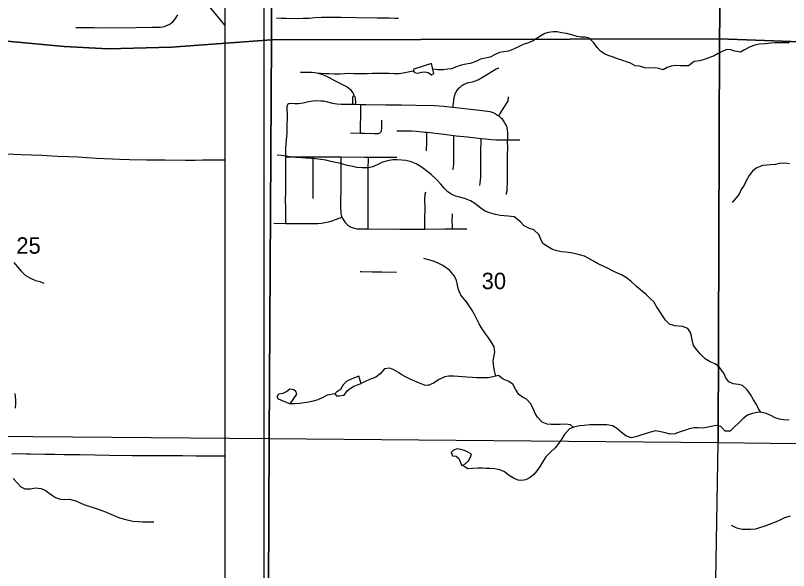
# Model space of a CAD drawing. Extents: x 0 to 34, y 0 to 22.
# Drawn here: x 11.007 to 12.978, y 14.728 to 16.145 of the extents above; entities that cross this region are included whole.
import ezdxf

# ---------------------------------------------------------------- set-up
doc = ezdxf.new("R2010")
doc.units = 0
for name, color, linetype in [('Default', 7, 'Continuous'), ('GM_X_City_Street', 7, 'Continuous'), ('GM_X_County_Road', 7, 'Continuous'), ('GM_X_Minor_Lake', 7, 'Continuous'), ('GM_X_Minor_River', 7, 'Continuous'), ('GM_X_Section', 7, 'Continuous'), ('GM_X_Section_Text', 7, 'Continuous'), ('GM_X_Township_Road', 7, 'Continuous'), ('SH_Data', 7, 'Continuous')]:
    doc.layers.add(name, color=color, linetype=linetype)

msp = doc.modelspace()

# ---------------------------------------------------------------- linework, layer by layer
at = {"layer": 'Default'}
for points in [[(10.6411, 14.1), (11.6495, 14.1), (11.6541, 15.0645), (10.6501, 15.0726)], [(11.6495, 14.1), (12.7822, 14.1), (12.7986, 15.0544), (11.6541, 15.0645)]]:
    msp.add_lwpolyline(points, close=True, dxfattribs=at)
at = {"layer": 'GM_X_City_Street'}
for points in [[(11.1604, 16.1143), (11.189, 16.1139), (11.2071, 16.1136), (11.2276, 16.1133), (11.2562, 16.1135), (11.2991, 16.1133), (11.314, 16.1135), (11.3551, 16.1146), (11.3768, 16.115), (11.3823, 16.1156), (11.387, 16.1167), (11.3921, 16.1186), (11.3987, 16.1218), (11.4034, 16.1247), (11.4076, 16.1283), (11.4128, 16.1342), (11.4168, 16.1397), (11.4208, 16.1466)], [(11.6725, 16.1388), (11.6847, 16.1381), (11.6971, 16.1377), (11.7219, 16.1372), (11.7405, 16.1375), (11.756, 16.1381), (11.7714, 16.1393), (11.7869, 16.14), (11.8024, 16.1403), (11.8364, 16.1403), (11.8767, 16.1396), (11.9294, 16.1388), (11.9604, 16.1383), (11.9742, 16.138), (11.9797, 16.1378), (11.9816, 16.1377), (11.9837, 16.1375)], [(12.1225, 15.9106), (12.1235, 15.9193), (12.1247, 15.9292), (12.1257, 15.9353), (12.1271, 15.9414), (12.1282, 15.9443), (12.1294, 15.9472), (12.1309, 15.9499), (12.1344, 15.955), (12.1384, 15.9598), (12.1406, 15.962), (12.143, 15.964), (12.1454, 15.9659), (12.1481, 15.9676), (12.1508, 15.9691), (12.1536, 15.9704), (12.1566, 15.9715), (12.1599, 15.9724), (12.1633, 15.9732), (12.1719, 15.9754), (12.1766, 15.9768), (12.1808, 15.9781), (12.1823, 15.9786), (12.1837, 15.9792), (12.1863, 15.9805), (12.1893, 15.9823), (12.2059, 15.9922), (12.2262, 16.0044), (12.2327, 16.0084), (12.2354, 16.0096), (12.2369, 16.0101), (12.2377, 16.0102), (12.2398, 16.0101)], [(11.7333, 16.0002), (11.7445, 16), (11.7619, 15.9996), (11.7704, 15.9989), (11.7777, 15.9976), (11.7848, 15.9956), (11.7922, 15.9928), (11.8063, 15.9862), (11.8207, 15.9789), (11.8445, 15.9668), (11.8526, 15.9624), (11.857, 15.9592), (11.861, 15.9555), (11.864, 15.9517), (11.8669, 15.947), (11.8677, 15.9454), (11.8686, 15.9434), (11.8692, 15.9416), (11.8696, 15.9397)], [(11.8696, 15.9397), (11.8686, 15.9391), (11.8678, 15.9386), (11.8671, 15.9379), (11.8667, 15.9372), (11.8665, 15.9364), (11.8663, 15.9354), (11.8661, 15.9335), (11.8661, 15.9265), (11.8661, 15.9181)], [(11.8696, 15.9397), (11.8705, 15.9391), (11.8715, 15.9383), (11.8725, 15.9371), (11.8731, 15.935), (11.8734, 15.9325), (11.8737, 15.9234), (11.8738, 15.918)], [(12.2392, 15.8884), (12.243, 15.8944), (12.2607, 15.9224), (12.262, 15.9252), (12.263, 15.9279), (12.2636, 15.9309), (12.2639, 15.9339), (12.264, 15.937)], [(11.6959, 15.614), (11.6958, 15.6196), (11.6958, 15.6352), (11.6958, 15.6507), (11.6957, 15.6787), (11.6959, 15.688), (11.6958, 15.7222), (11.6959, 15.7284), (11.696, 15.7346), (11.6959, 15.7563), (11.6959, 15.7594), (11.6959, 15.7687), (11.6959, 15.7749), (11.696, 15.7838), (11.6962, 15.8053), (11.6968, 15.817), (11.6988, 15.8355), (11.6995, 15.843), (11.6997, 15.8455), (11.6997, 15.8492), (11.6998, 15.861), (11.7001, 15.8866), (11.6999, 15.9117), (11.7, 15.9139), (11.7003, 15.9158), (11.7009, 15.9175), (11.7019, 15.9188)], [(11.7019, 15.9188), (11.7035, 15.9197), (11.7056, 15.9202), (11.7089, 15.9204), (11.7186, 15.9201), (11.7282, 15.9201), (11.7338, 15.9206), (11.7406, 15.9217), (11.751, 15.9241), (11.76, 15.9263), (11.7648, 15.927), (11.7722, 15.9273), (11.7852, 15.927), (11.7925, 15.9264), (11.7992, 15.9253), (11.8148, 15.9211), (11.8203, 15.9199), (11.8259, 15.9191), (11.8378, 15.9185), (11.8626, 15.9182), (11.8661, 15.9181), (11.8738, 15.918), (11.8876, 15.9178), (11.8999, 15.9176), (11.9515, 15.9168), (11.9801, 15.9162)], [(11.8868, 15.8441), (11.8868, 15.8456), (11.8868, 15.8611), (11.8873, 15.8909), (11.8875, 15.9096), (11.8876, 15.9178)], [(11.9801, 15.9162), (11.9833, 15.9162), (11.9916, 15.9163), (12.0278, 15.9157), (12.0747, 15.9149), (12.0871, 15.9144), (12.0994, 15.9133), (12.1225, 15.9106), (12.1825, 15.9037), (12.2102, 15.9006), (12.2164, 15.8995), (12.2224, 15.8977), (12.2253, 15.8966), (12.231, 15.8938), (12.2363, 15.8905), (12.2392, 15.8884), (12.2437, 15.8846), (12.2459, 15.8824), (12.2499, 15.8775), (12.2534, 15.8723), (12.2564, 15.8668), (12.2577, 15.8639), (12.2588, 15.861), (12.2597, 15.8579), (12.2609, 15.8518), (12.2616, 15.8455), (12.2619, 15.8298), (12.2619, 15.8275)], [(11.8607, 15.8447), (11.8868, 15.8441), (11.8967, 15.8439), (11.9215, 15.8435), (11.9296, 15.8434), (11.9327, 15.8438), (11.9356, 15.8448), (11.9376, 15.8462), (11.9388, 15.8476), (11.9398, 15.8492), (11.9405, 15.8515), (11.941, 15.8559), (11.9412, 15.8733), (11.9413, 15.8776)], [(11.9794, 15.8501), (11.9833, 15.8501), (11.9886, 15.8502), (12.0166, 15.8498), (12.0291, 15.8492), (12.0508, 15.8472), (12.0563, 15.8466), (12.1003, 15.8413), (12.1246, 15.8386), (12.131, 15.8378), (12.1591, 15.8347), (12.194, 15.8307), (12.2055, 15.8294), (12.221, 15.828), (12.2334, 15.8275), (12.2619, 15.8275), (12.2926, 15.8271)], [(12.055, 15.7995), (12.0559, 15.8219), (12.0562, 15.8411), (12.0563, 15.8466)], [(12.1218, 15.7516), (12.1226, 15.7545), (12.1234, 15.7577), (12.124, 15.7607), (12.1243, 15.7639), (12.1247, 15.7733), (12.1246, 15.8236), (12.1246, 15.833), (12.1246, 15.8386)], [(12.1906, 15.7111), (12.192, 15.7172), (12.1928, 15.7234), (12.1932, 15.7327), (12.1935, 15.7982), (12.194, 15.8255), (12.194, 15.8307)], [(12.2586, 15.6881), (12.2593, 15.6912), (12.2604, 15.6974), (12.261, 15.7036), (12.2616, 15.7161), (12.2617, 15.7286), (12.2616, 15.7567), (12.2617, 15.7691), (12.2617, 15.7785), (12.2618, 15.791), (12.262, 15.8034), (12.2619, 15.8275)], [(11.696, 15.7838), (11.7111, 15.7838), (11.7298, 15.7838), (11.7605, 15.7838), (11.7662, 15.7838), (11.7822, 15.7838), (11.8288, 15.7835), (11.8364, 15.7835), (11.897, 15.7834), (11.9066, 15.7833), (11.9773, 15.783), (11.979, 15.783)], [(11.7656, 15.6778), (11.7658, 15.6874), (11.766, 15.7025), (11.7662, 15.7611), (11.7662, 15.777), (11.7662, 15.7838)], [(11.8364, 15.7835), (11.8363, 15.7747), (11.8362, 15.7437), (11.8362, 15.7157), (11.8362, 15.6939), (11.8359, 15.6784), (11.836, 15.6598), (11.8359, 15.6504), (11.8361, 15.6442), (11.8367, 15.6394), (11.8373, 15.6361), (11.8384, 15.6321), (11.8391, 15.6302), (11.8395, 15.6292), (11.841, 15.6264), (11.8442, 15.6211), (11.8478, 15.616), (11.8499, 15.6137), (11.8545, 15.6095), (11.857, 15.6077), (11.8596, 15.6061), (11.8624, 15.6046), (11.8652, 15.6033), (11.8681, 15.6023), (11.8711, 15.6015), (11.8773, 15.6005), (11.8835, 15.6), (11.9059, 15.5999), (11.9674, 15.5997), (11.9783, 15.5998)], [(11.9059, 15.5999), (11.9059, 15.6072), (11.9059, 15.6511), (11.9061, 15.6918), (11.9063, 15.7199), (11.9065, 15.7573), (11.9066, 15.776), (11.9066, 15.7833)], [(12.051, 15.5995), (12.051, 15.6055), (12.051, 15.6086), (12.0511, 15.6208), (12.051, 15.63), (12.0512, 15.6485), (12.051, 15.6792), (12.0512, 15.6837), (12.0518, 15.6883), (12.0529, 15.6944)], [(12.121, 15.6), (12.1209, 15.607), (12.1207, 15.6195), (12.1211, 15.6382)], [(11.6659, 15.6142), (11.6959, 15.614), (11.7651, 15.6136), (11.7775, 15.614), (11.7868, 15.6148), (11.796, 15.6164), (11.805, 15.6184), (11.814, 15.6209), (11.8228, 15.6238), (11.8344, 15.6284), (11.8391, 15.6302)], [(11.9783, 15.5998), (11.9873, 15.5997), (12.0169, 15.5995), (12.051, 15.5995), (12.1014, 15.5999), (12.121, 15.6), (12.1264, 15.6), (12.1452, 15.6), (12.1577, 15.6005)], [(11.8858, 15.4909), (11.8889, 15.4909), (11.9168, 15.4907), (11.9409, 15.4904), (11.9781, 15.4899)]]:
    msp.add_lwpolyline(points, dxfattribs=at)
at = {"layer": 'GM_X_County_Road'}
for points in [[(11.5404, 16.1199), (11.5294, 16.1331), (11.4919, 16.1788), (11.4844, 16.1888), (11.4774, 16.1991), (11.4709, 16.2098), (11.4453, 16.256), (11.4364, 16.2724), (11.4089, 16.3247), (11.3927, 16.3548), (11.377, 16.3851), (11.3641, 16.41), (11.3482, 16.4402), (11.3171, 16.4976), (11.3009, 16.5277), (11.2877, 16.5524), (11.273, 16.5798), (11.2597, 16.6043), (11.2471, 16.6293), (11.2378, 16.649), (11.2291, 16.669), (11.2187, 16.695), (11.2041, 16.7327)], [(10.9974, 15.0262), (11.0223, 15.0265), (11.0347, 15.0263), (11.044, 15.0259), (11.0813, 15.0253), (11.1062, 15.025), (11.131, 15.0244), (11.1715, 15.0242), (11.2461, 15.0229), (11.3051, 15.0221), (11.3393, 15.0219), (11.3797, 15.0218), (11.4326, 15.0214), (11.4668, 15.0213), (11.5165, 15.021), (11.5404, 15.021)]]:
    msp.add_lwpolyline(points, dxfattribs=at)
at = {"layer": 'GM_X_Minor_Lake'}
for points in [[(12.0674, 16.0219), (12.0225, 16.0073), (12.0206, 16.0042), (12.024, 15.9993), (12.0324, 15.9974), (12.0419, 15.9996), (12.0487, 16.0007), (12.0593, 15.9988), (12.0681, 15.9927), (12.0734, 15.9961)], [(12.0734, 15.9961), (12.0674, 16.0219)], [(11.882, 15.2242), (11.8717, 15.22), (11.8641, 15.217), (11.852, 15.2114), (11.8424, 15.2023), (11.8356, 15.1905), (11.8253, 15.183), (11.8211, 15.1788), (11.8253, 15.1742), (11.8325, 15.1742), (11.845, 15.1757), (11.8523, 15.1867), (11.8603, 15.1927), (11.8698, 15.1984), (11.8789, 15.2018), (11.888, 15.2055)], [(11.888, 15.2055), (11.882, 15.2242)], [(11.7246, 15.1784), (11.722, 15.1848), (11.7163, 15.189), (11.7064, 15.191), (11.6984, 15.1853), (11.6885, 15.1796), (11.6779, 15.1785), (11.6733, 15.1706), (11.6763, 15.166), (11.707, 15.1533)], [(11.707, 15.1533), (11.7246, 15.1784)], [(12.1473, 14.9975), (12.1537, 15.0009), (12.1617, 15.0085), (12.1675, 15.0176), (12.1694, 15.0252), (12.1607, 15.0302), (12.1519, 15.0344), (12.1421, 15.0375), (12.1333, 15.0386), (12.1234, 15.0352), (12.1181, 15.0296), (12.1211, 15.0212), (12.131, 15.0204), (12.1374, 15.0143), (12.1401, 15.0082), (12.1416, 15.0036)], [(12.1416, 15.0036), (12.144, 14.9975), (12.1458, 14.9972), (12.1473, 14.9975)]]:
    msp.add_lwpolyline(points, dxfattribs=at)
at = {"layer": 'GM_X_Minor_River'}
for points in [[(12.9804, 16.0746), (12.9591, 16.0747), (12.9443, 16.0744), (12.9337, 16.0737), (12.9189, 16.0722), (12.9041, 16.0715), (12.8923, 16.0692), (12.8801, 16.0647), (12.8656, 16.0572), (12.8554, 16.0511), (12.8409, 16.0538), (12.8314, 16.0569), (12.8208, 16.0581), (12.8086, 16.0528), (12.7984, 16.0475), (12.7889, 16.0419), (12.766, 16.0328), (12.7523, 16.0291), (12.7379, 16.0268), (12.7227, 16.0159), (12.7128, 16.0159), (12.7022, 16.0163), (12.6908, 16.0167), (12.679, 16.0156), (12.6691, 16.0115), (12.6588, 16.0058), (12.6478, 16.0089), (12.6379, 16.0108), (12.6246, 16.0101), (12.6117, 16.0109), (12.5981, 16.0155), (12.5871, 16.0163), (12.5749, 16.0225), (12.565, 16.0267), (12.5556, 16.0294), (12.5419, 16.0336), (12.5317, 16.0378), (12.518, 16.0428), (12.5085, 16.047), (12.499, 16.0535), (12.4903, 16.063), (12.482, 16.0745), (12.4699, 16.0863), (12.4596, 16.089), (12.4497, 16.0894), (12.4391, 16.0913), (12.4281, 16.094), (12.4118, 16.0983), (12.3996, 16.1006), (12.3882, 16.1025), (12.3776, 16.1029), (12.3662, 16.1015), (12.3563, 16.0988), (12.3464, 16.0928), (12.3346, 16.0849), (12.3251, 16.0788), (12.3129, 16.0743), (12.303, 16.0713), (12.2894, 16.0649), (12.2768, 16.0585), (12.2643, 16.0536), (12.2509, 16.0517), (12.2407, 16.0498), (12.2297, 16.0449), (12.2175, 16.0381), (12.1928, 16.0333), (12.1806, 16.0272), (12.1661, 16.0224), (12.1555, 16.0205), (12.1445, 16.0179), (12.1335, 16.0145), (12.1186, 16.0088), (12.1091, 16.0074), (12.0985, 16.0059), (12.084, 16.0055)], [(12.0213, 16.0027), (11.9955, 15.9971), (11.9852, 15.996), (11.9723, 15.9957), (11.9587, 15.9961), (11.9176, 15.9962), (11.9032, 15.9959), (11.891, 15.996), (11.88, 15.9956), (11.8694, 15.996), (11.8565, 15.9965), (11.8462, 15.9957), (11.8348, 15.995), (11.8192, 15.9951), (11.8067, 15.9955), (11.7972, 15.9959), (11.785, 15.9963), (11.7744, 15.9975)], [(12.084, 16.0055), (12.0708, 16.0072)], [(11.8228, 15.7693), (11.811, 15.772), (11.7985, 15.7751), (11.7856, 15.7774), (11.7708, 15.779), (11.7605, 15.7794), (11.7468, 15.7806), (11.7362, 15.781), (11.7221, 15.7822), (11.7126, 15.7834), (11.7009, 15.7849), (11.6842, 15.7873), (11.6743, 15.7885)], [(12.9078, 15.1325), (12.9014, 15.1408), (12.8961, 15.1515), (12.8885, 15.1641), (12.881, 15.1774), (12.873, 15.1896), (12.8609, 15.2003), (12.8503, 15.203), (12.8366, 15.2045), (12.8256, 15.2099), (12.818, 15.2198), (12.8131, 15.232), (12.8018, 15.2465), (12.7912, 15.2556), (12.7783, 15.261), (12.7654, 15.2682), (12.7529, 15.2812), (12.7442, 15.2915), (12.7362, 15.3025), (12.7325, 15.3166), (12.731, 15.3261), (12.7283, 15.3356), (12.7211, 15.3455), (12.7082, 15.3513), (12.698, 15.3521), (12.6881, 15.3529), (12.6744, 15.3571), (12.6646, 15.367), (12.6578, 15.3769), (12.6517, 15.3864), (12.6411, 15.4024), (12.6347, 15.4135), (12.6245, 15.423), (12.615, 15.4325), (12.6055, 15.4402), (12.5904, 15.4531), (12.576, 15.4669), (12.5654, 15.4749), (12.5525, 15.4825), (12.5403, 15.4879), (12.5309, 15.4921), (12.5168, 15.5001), (12.507, 15.504), (12.491, 15.5116), (12.4804, 15.5174), (12.4675, 15.525), (12.4576, 15.5304), (12.4455, 15.5342), (12.4352, 15.5365), (12.4231, 15.5385), (12.4098, 15.5404), (12.3992, 15.5416), (12.387, 15.5443), (12.3764, 15.5474), (12.3631, 15.555), (12.3514, 15.563), (12.3465, 15.5741), (12.3416, 15.5859), (12.329, 15.5973), (12.318, 15.6008), (12.304, 15.6077), (12.2949, 15.618), (12.2782, 15.6309), (12.263, 15.6329), (12.2528, 15.6337), (12.2429, 15.6341), (12.2308, 15.6364), (12.2129, 15.6418), (12.2027, 15.6464), (12.1932, 15.6525), (12.178, 15.6651), (12.1674, 15.6716), (12.1545, 15.6766), (12.1397, 15.6808), (12.1291, 15.6835), (12.1192, 15.6877), (12.1094, 15.6942), (12.1003, 15.7038), (12.0912, 15.714), (12.0802, 15.7259), (12.067, 15.7392), (12.0518, 15.751), (12.0412, 15.7583), (12.0287, 15.7659), (12.0161, 15.7713), (12.0021, 15.7744), (11.9918, 15.7756), (11.9797, 15.7764), (11.969, 15.7764), (11.9557, 15.7738), (11.9428, 15.77), (11.9325, 15.7651), (11.9177, 15.7583), (11.9059, 15.7557), (11.8911, 15.7554), (11.8771, 15.757), (11.8668, 15.7589), (11.8535, 15.762), (11.8418, 15.7651), (11.8323, 15.7674), (11.8228, 15.7693)], [(12.9807, 15.7664), (12.9697, 15.7676), (12.9545, 15.7665), (12.9446, 15.7647), (12.9324, 15.7632), (12.9225, 15.7625), (12.9119, 15.7614), (12.8959, 15.7553), (12.886, 15.7474), (12.878, 15.7364), (12.8704, 15.7224), (12.8654, 15.7117), (12.8578, 15.7004), (12.852, 15.689), (12.8448, 15.6791), (12.8345, 15.6674)], [(12.2319, 15.2243), (12.2281, 15.2378), (12.2266, 15.2473), (12.2248, 15.2621), (12.2263, 15.2728), (12.229, 15.2853), (12.2271, 15.2994), (12.22, 15.3119), (12.2116, 15.3245), (12.2037, 15.3348), (12.1954, 15.3474), (12.1889, 15.358), (12.1825, 15.3713), (12.1776, 15.3816), (12.1708, 15.3934), (12.1636, 15.4037), (12.1572, 15.414), (12.1424, 15.4311), (12.1368, 15.4452), (12.1341, 15.4566), (12.1311, 15.4684), (12.1266, 15.4798), (12.1137, 15.4947), (12.0963, 15.5062), (12.0845, 15.5127), (12.0732, 15.518), (12.0603, 15.5207), (12.0485, 15.5242)], [(11.0023, 15.5144), (11.011, 15.5038), (11.0212, 15.4919), (11.0318, 15.482), (11.0447, 15.4744), (11.058, 15.4686), (11.0686, 15.4655), (11.0788, 15.4617)], [(12.4295, 15.0936), (12.4222, 15.1003), (12.4097, 15.1015), (12.396, 15.1008), (12.3728, 15.1009), (12.363, 15.1021), (12.3501, 15.107), (12.3383, 15.1192), (12.3323, 15.1288), (12.327, 15.1417), (12.3202, 15.1546), (12.3103, 15.1653), (12.3001, 15.1707), (12.2906, 15.1772), (12.2819, 15.1913), (12.2751, 15.2042), (12.2634, 15.2118), (12.2508, 15.2168), (12.2387, 15.226), (12.2129, 15.2196), (12.1996, 15.2197), (12.1836, 15.2201), (12.1715, 15.2205), (12.1574, 15.2213), (12.1468, 15.2225), (12.1247, 15.2241), (12.1114, 15.2241), (12.1019, 15.2223), (12.0871, 15.2155), (12.073, 15.206), (12.0593, 15.2), (12.0495, 15.2016), (12.0369, 15.2065), (12.013, 15.2169), (12.0013, 15.2226), (11.9918, 15.228), (11.9816, 15.2345), (11.9698, 15.2414), (11.9603, 15.2448), (11.9478, 15.243), (11.9371, 15.2301), (11.9253, 15.2214), (11.915, 15.2172), (11.9017, 15.2123), (11.888, 15.2055)], [(11.0053, 15.1801), (11.0068, 15.1637), (11.0071, 15.1542), (11.0059, 15.1428)], [(11.8211, 15.1788), (11.8013, 15.1754), (11.7903, 15.1694), (11.7777, 15.1634), (11.7663, 15.1604), (11.7549, 15.1581), (11.7431, 15.1559), (11.7317, 15.1544), (11.7192, 15.1533), (11.707, 15.1533)], [(12.9796, 15.1117), (12.9651, 15.1129), (12.9549, 15.1141), (12.9439, 15.1183), (12.9329, 15.124), (12.9211, 15.1286), (12.9078, 15.1325), (12.8972, 15.1317), (12.8862, 15.1291), (12.8736, 15.1246), (12.8618, 15.1151), (12.8523, 15.1061), (12.8389, 15.0928), (12.829, 15.0841), (12.8165, 15.0841), (12.8055, 15.0956), (12.793, 15.0983), (12.7812, 15.096), (12.769, 15.093), (12.7592, 15.0916), (12.7478, 15.092), (12.7379, 15.0924), (12.725, 15.0902), (12.7151, 15.0864), (12.7021, 15.0819), (12.6885, 15.0774), (12.6767, 15.0759), (12.6634, 15.0794), (12.6528, 15.0824), (12.6387, 15.0844), (12.6258, 15.0814), (12.6148, 15.078), (12.6018, 15.0735), (12.5885, 15.0694), (12.5771, 15.0671), (12.5635, 15.0721), (12.5513, 15.0813), (12.5392, 15.0912), (12.5293, 15.0977), (12.5145, 15.1004), (12.499, 15.1004), (12.4853, 15.1001), (12.4712, 15.1002), (12.4568, 15.0987), (12.4458, 15.0972), (12.4328, 15.095), (12.4195, 15.0897), (12.4062, 15.0742), (12.4001, 15.0643), (12.3925, 15.0533), (12.3833, 15.0412), (12.3696, 15.0283), (12.3589, 15.0181), (12.3509, 15.0048), (12.3444, 14.9942), (12.336, 14.9825), (12.3284, 14.973), (12.3189, 14.9654), (12.3082, 14.9597), (12.2983, 14.9579), (12.2889, 14.9587), (12.2782, 14.9629), (12.2661, 14.9705), (12.254, 14.9797), (12.2422, 14.9851), (12.2293, 14.9874), (12.2168, 14.9882), (12.2069, 14.989), (12.1974, 14.9894), (12.1868, 14.9894), (12.1735, 14.9883), (12.1605, 14.988), (12.1456, 14.9972)], [(11.0007, 14.9631), (11.0117, 14.9513), (11.0204, 14.9418), (11.031, 14.9364), (11.0447, 14.9367), (11.058, 14.9393), (11.0713, 14.9374), (11.0823, 14.9331), (11.0989, 14.9213), (11.1088, 14.9144), (11.1213, 14.9102), (11.133, 14.9097), (11.1448, 14.9104), (11.1607, 14.9062), (11.1717, 14.9008), (11.1812, 14.897), (11.1914, 14.8931), (11.2024, 14.8897), (11.2153, 14.8854), (11.2267, 14.8816), (11.2362, 14.8777), (11.246, 14.8735), (11.2555, 14.8697), (11.2722, 14.8631), (11.2878, 14.8581), (11.306, 14.8542), (11.3208, 14.853), (11.3303, 14.8526), (11.3435, 14.8522), (11.3599, 14.8521)], [(12.9823, 14.8666), (12.9678, 14.8628), (12.9575, 14.8576), (12.9465, 14.8527), (12.929, 14.8455), (12.918, 14.8414), (12.9043, 14.8368), (12.894, 14.8342), (12.8815, 14.8331), (12.8716, 14.8328), (12.8598, 14.8328), (12.8466, 14.8363), (12.8325, 14.8428)]]:
    msp.add_lwpolyline(points, dxfattribs=at)
at = {"layer": 'GM_X_Section'}
for points in [[(10.6598, 17.0956), (11.6623, 17.0784), (11.6595, 16.0824), (11.4045, 16.0641), (11.2434, 16.0596), (11.1308, 16.065), (10.9857, 16.0787), (10.6556, 16.0807)], [(11.6623, 17.0784), (12.8167, 17.0672), (12.8025, 16.0848), (11.6595, 16.0824)], [(12.8167, 17.0672), (13.8241, 17.0583), (13.8099, 16.0475), (12.8025, 16.0848)], [(11.6595, 16.0824), (11.6541, 15.0645), (10.6501, 15.0726), (10.6556, 16.0807), (10.9857, 16.0787), (11.1308, 16.065), (11.2434, 16.0596), (11.4045, 16.0641)], [(11.6595, 16.0824), (12.8025, 16.0848), (12.7986, 15.0544), (11.6541, 15.0645)], [(12.8025, 16.0848), (13.8099, 16.0475), (13.8003, 15.0417), (12.7986, 15.0544)]]:
    msp.add_lwpolyline(points, close=True, dxfattribs=at)
at = {"layer": 'GM_X_Township_Road'}
for points in [[(10.9838, 15.7918), (11.021, 15.79), (11.0738, 15.7879), (11.1141, 15.7859), (11.1421, 15.7848), (11.1669, 15.7835), (11.1887, 15.7822), (11.2135, 15.7809), (11.2538, 15.7787), (11.2725, 15.778), (11.2973, 15.7773), (11.3408, 15.7764), (11.3875, 15.7759), (11.4403, 15.7757), (11.4652, 15.7758), (11.4838, 15.776), (11.5149, 15.7764), (11.5404, 15.7766)], [(10.9974, 15.0262), (11.0223, 15.0265), (11.0347, 15.0263), (11.044, 15.0259), (11.0813, 15.0253), (11.1062, 15.025), (11.131, 15.0244), (11.1715, 15.0242), (11.2461, 15.0229), (11.3051, 15.0221), (11.3393, 15.0219), (11.3797, 15.0218), (11.4326, 15.0214), (11.4668, 15.0213), (11.5165, 15.021), (11.5404, 15.021)]]:
    msp.add_lwpolyline(points, dxfattribs=at)
at = {"layer": 'SH_Data'}
for p, q in [((11.6404, 21), (11.6404, 14)), ((11.5404, 20.9), (11.5404, 14.1))]:
    msp.add_line(p, q, dxfattribs=at)

# ---------------------------------------------------------------- texts
at = {"layer": 'GM_X_Section_Text'}
for s, p in [('25', (11.0089, 15.5367)), ('30', (12.1956, 15.4463))]:
    msp.add_text(s, height=0.04186, rotation=0, dxfattribs=at).set_placement(p)

doc.saveas('drawing.dxf')
